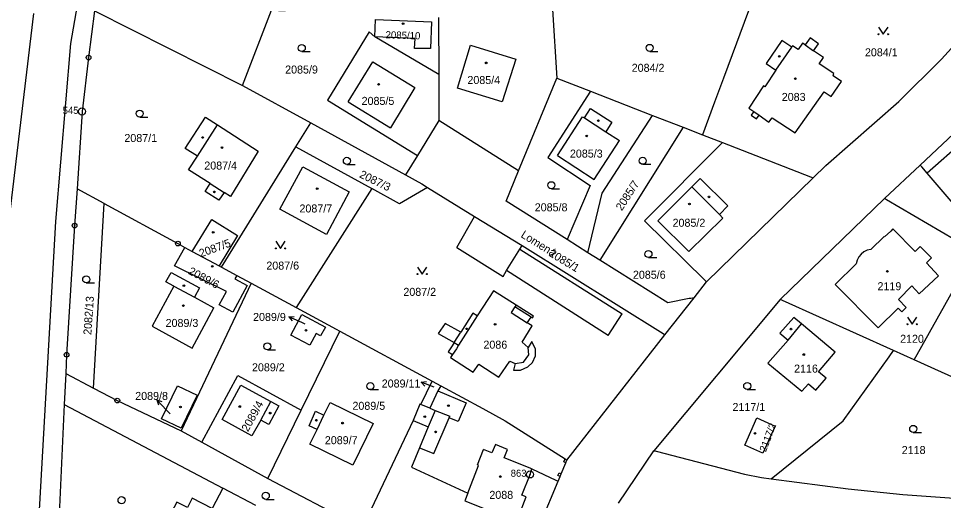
# Model space of a CAD drawing. Extents: x -733394 to -722299, y -1082822 to -1075049.
# Drawn here: x -729380.2 to -729183.7, y -1079517.1 to -1079414.8 of the extents above; entities that cross this region are included whole.
import ezdxf

# ---------------------------------------------------------------- set-up
doc = ezdxf.new("R2010")
doc.units = 0
for name, color, linetype in [('Hranice parcel', 7, 'Continuous'), ('Parcelní čísla', 7, 'Continuous'), ('Pop  PČ popisy', 7, 'Continuous'), ('Vnitřní kresba', 7, 'Continuous'), ('Značky bodu BP', 7, 'Continuous'), ('Značky budov', 7, 'Continuous'), ('Značky kultur', 7, 'Continuous')]:
    doc.layers.add(name, color=color, linetype=linetype)

msp = doc.modelspace()

# ---------------------------------------------------------------- linework, layer by layer
at = {"layer": 'Hranice parcel'}
for p, q in [((-729364.05, -1079413.13), (-729332.61, -1079428.97)), ((-729266.8, -1079412.88), (-729265.85, -1079427.44)), ((-729290.96, -1079414.55), (-729290.93, -1079426.68)), ((-729290.93, -1079426.68), (-729290.91, -1079436.43)), ((-729332.61, -1079428.97), (-729318.1, -1079436.94)), ((-729273.96, -1079447.11), (-729265.85, -1079427.44)), ((-729265.85, -1079427.44), (-729258.67, -1079430.23)), ((-729258.67, -1079430.23), (-729245.52, -1079435.34)), ((-729188.69, -1079445.89), (-729176.74, -1079434.68)), ((-729321.26, -1079442.04), (-729318.1, -1079436.94)), ((-729318.1, -1079436.94), (-729298, -1079447.97)), ((-729290.91, -1079436.43), (-729295.45, -1079443.82)), ((-729273.96, -1079447.11), (-729290.91, -1079436.43)), ((-729245.52, -1079435.34), (-729239.03, -1079437.86)), ((-729239.03, -1079437.86), (-729256.71, -1079466.06)), ((-729239.03, -1079437.86), (-729234.91, -1079439.46)), ((-729234.91, -1079439.46), (-729230.68, -1079441.11)), ((-729337.07, -1079467.54), (-729321.26, -1079442.04)), ((-729321.26, -1079442.04), (-729305.14, -1079450.86)), ((-729295.45, -1079443.82), (-729298, -1079447.97)), ((-729188.69, -1079445.89), (-729196.25, -1079452.97)), ((-729234.09, -1079470.67), (-729211.43, -1079448.59)), ((-729362, -1079454.02), (-729367.75, -1079450.89)), ((-729305.14, -1079450.86), (-729321.19, -1079476.12)), ((-729364.22, -1079493.2), (-729362, -1079454.02)), ((-729196.25, -1079452.97), (-729218.41, -1079474.43)), ((-729259.25, -1079464.47), (-729263.66, -1079461.7)), ((-729344.84, -1079463.34), (-729343.28, -1079464.19)), ((-729343.28, -1079464.19), (-729337.55, -1079467.28)), ((-729256.71, -1079466.06), (-729259.25, -1079464.47)), ((-729337.55, -1079467.28), (-729337.07, -1079467.54)), ((-729337.07, -1079467.54), (-729333.83, -1079469.29)), ((-729333.83, -1079469.29), (-729330.77, -1079470.94)), ((-729330.77, -1079470.94), (-729345.64, -1079502.26)), ((-729330.77, -1079470.94), (-729321.19, -1079476.12)), ((-729236.71, -1079474.03), (-729234.09, -1079470.67)), ((-729242.89, -1079481.93), (-729236.71, -1079474.03)), ((-729218.41, -1079474.43), (-729245.24, -1079506.49)), ((-729320.14, -1079497.86), (-729311.93, -1079481.12)), ((-729311.93, -1079481.12), (-729292.34, -1079491.7)), ((-729263.7, -1079508.5), (-729242.89, -1079481.93)), ((-729189.97, -1079487.21), (-729194.36, -1079485.24)), ((-729370.15, -1079490.08), (-729370.45, -1079496.65)), ((-729370.15, -1079490.08), (-729364.22, -1079493.2)), ((-729294.7, -1079496.7), (-729292.34, -1079491.7)), ((-729292.34, -1079491.7), (-729290.45, -1079492.72)), ((-729370.45, -1079496.65), (-729372.19, -1079533.57)), ((-729370.45, -1079496.65), (-729336.75, -1079514.44)), ((-729327.26, -1079512.37), (-729320.14, -1079497.86)), ((-729296.37, -1079500.06), (-729307.16, -1079522.9)), ((-729345.64, -1079502.26), (-729341.25, -1079504.67)), ((-729341.25, -1079504.67), (-729327.26, -1079512.37)), ((-729252.77, -1079517.61), (-729245.24, -1079506.49)), ((-729276.75, -1079539.45), (-729265.57, -1079512.93)), ((-729329.74, -1079518.14), (-729336.75, -1079514.44))]:
    msp.add_line(p, q, dxfattribs=at)
for points in [[(-729211.43, -1079448.59), (-729208.72, -1079445.94), (-729193.23, -1079432.36), (-729184.17, -1079423.38), (-729168.8, -1079406.4)], [(-729224.24, -1079410.58), (-729230.46, -1079427.41), (-729232.36, -1079432.55), (-729234.91, -1079439.46)], [(-729364.05, -1079413.13), (-729365.29, -1079423.06), (-729366.69, -1079434.51), (-729367.75, -1079450.89)], [(-729332.61, -1079428.97), (-729326.47, -1079413.01), (-729323.56, -1079413.14)], [(-729292.47, -1079415.48), (-729292.71, -1079421.11), (-729296.06, -1079421.11), (-729295.97, -1079419.01), (-729304.51, -1079418.64), (-729304.35, -1079414.97), (-729292.47, -1079415.48)], [(-729290.93, -1079426.68), (-729304.51, -1079418.64), (-729305.72, -1079417.63), (-729314.58, -1079432.11), (-729295.45, -1079443.82)], [(-729222.91, -1079435.31), (-729220.8, -1079436.79), (-729220.13, -1079435.88), (-729215.21, -1079439.07), (-729209.06, -1079430.31), (-729207.57, -1079431.32), (-729205.39, -1079428.16), (-729207.13, -1079426.96), (-729207.02, -1079426.46), (-729210.12, -1079424.39), (-729209.21, -1079423.07), (-729211.32, -1079421.61), (-729210.3, -1079420.13), (-729212.08, -1079418.9), (-729213.1, -1079420.38), (-729213.67, -1079419.99), (-729214.63, -1079421.39), (-729215.8, -1079420.58), (-729215.96, -1079420.84), (-729218.05, -1079419.42), (-729221.41, -1079424.35), (-729219.33, -1079425.77), (-729221.71, -1079429.26), (-729221.97, -1079429.06), (-729225.07, -1079433.81), (-729224.02, -1079434.54), (-729224.56, -1079435.31), (-729223.45, -1079436.09), (-729222.91, -1079435.31)], [(-729258.67, -1079430.23), (-729267.78, -1079444.26), (-729258.74, -1079450.18), (-729263.66, -1079461.7)], [(-729344.75, -1079442.35), (-729340.46, -1079435.71), (-729337.9, -1079437.37), (-729329.29, -1079442.94), (-729335.18, -1079452.53), (-729336.53, -1079451.67), (-729337.61, -1079453.35), (-729340.56, -1079451.47), (-729339.48, -1079449.78), (-729344.04, -1079446.87), (-729342.19, -1079444.01), (-729344.75, -1079442.35)], [(-729259.25, -1079464.47), (-729256.23, -1079451.82), (-729245.52, -1079435.34)], [(-729230.68, -1079441.11), (-729247.2, -1079457.7), (-729234.45, -1079470.32), (-729234.09, -1079470.67)], [(-729230.68, -1079441.11), (-729211.98, -1079448.37), (-729211.43, -1079448.59)], [(-729314.78, -1079460.63), (-729324.65, -1079455.25), (-729319.82, -1079446.27), (-729309.97, -1079451.57), (-729314.78, -1079460.63)], [(-729160.45, -1079446.43), (-729164.04, -1079450.73), (-729166.79, -1079448.51), (-729169.8, -1079451.72), (-729171.61, -1079449.72), (-729176.93, -1079454.26), (-729175.43, -1079456.02), (-729176.68, -1079457.09), (-729178.18, -1079455.33), (-729179.56, -1079456.5), (-729187.21, -1079447.61), (-729188.36, -1079446.27), (-729188.69, -1079445.89)], [(-729298, -1079447.97), (-729294.53, -1079449.88), (-729293.31, -1079450.63)], [(-729263.66, -1079461.7), (-729276.62, -1079453.57), (-729273.96, -1079447.11)], [(-729293.31, -1079450.63), (-729299.29, -1079454.07), (-729305.14, -1079450.86)], [(-729293.31, -1079450.63), (-729283.36, -1079456.78), (-729273.24, -1079462.96), (-729243.28, -1079481.62), (-729242.89, -1079481.93)], [(-729367.75, -1079450.89), (-729368.26, -1079458.73), (-729369.96, -1079486.12), (-729370.15, -1079490.08)], [(-729362, -1079454.02), (-729346.33, -1079462.54), (-729344.84, -1079463.34)], [(-729169.72, -1079468.53), (-729195.82, -1079453.22), (-729196.25, -1079452.97)], [(-729343.28, -1079464.19), (-729339.11, -1079457.45), (-729333.67, -1079460.82), (-729337.55, -1079467.28)], [(-729189.75, -1079464.22), (-729194.49, -1079459.42), (-729194.92, -1079459.9), (-729196.26, -1079461.14), (-729196.36, -1079461.03), (-729199.19, -1079463.76), (-729199.93, -1079463.96), (-729200.62, -1079464.31), (-729201.23, -1079464.8), (-729201.7, -1079465.38), (-729202.05, -1079466.07), (-729202.25, -1079466.81), (-729206.71, -1079471.22), (-729197.64, -1079480.4), (-729193.33, -1079476.27), (-729192.61, -1079477.02), (-729191.66, -1079476.11), (-729193.32, -1079474.39), (-729190.46, -1079471.5), (-729188.87, -1079473.19), (-729184.8, -1079469.35), (-729187.37, -1079466.62), (-729186.31, -1079465.57), (-729188.72, -1079463.16), (-729189.75, -1079464.22)], [(-729333.83, -1079469.29), (-729334.21, -1079469.99), (-729331.58, -1079471.4), (-729334.65, -1079477.09), (-729337.54, -1079475.53), (-729336.03, -1079472.73), (-729347.05, -1079467.23), (-729344.84, -1079463.34)], [(-729236.71, -1079474.03), (-729237.4, -1079474.16), (-729237.73, -1079474.22), (-729242.31, -1079475.09), (-729256.71, -1079466.06)], [(-729189.97, -1079487.21), (-729178.54, -1079466.91), (-729171.45, -1079471.31), (-729170.24, -1079469.36), (-729169.72, -1079468.53)], [(-729286.26, -1079481.36), (-729289.6, -1079479.52), (-729291.07, -1079481.63), (-729287.63, -1079483.5), (-729288.11, -1079484.25), (-729288.92, -1079485.5), (-729288, -1079486.09), (-729288.4, -1079486.72), (-729283.63, -1079489.82), (-729282.44, -1079488.12), (-729278.18, -1079490.87), (-729275.83, -1079487.51), (-729274.71, -1079488.02), (-729275.08, -1079489.37), (-729273.55, -1079489.42), (-729272.02, -1079488.68), (-729271.01, -1079487.78), (-729270.4, -1079486.35), (-729270.4, -1079484.93), (-729271.13, -1079483.34), (-729271.93, -1079484.58), (-729273.21, -1079483.49), (-729271.09, -1079479.99), (-729272.13, -1079479.34), (-729271.28, -1079478.12), (-729271.03, -1079478.28), (-729270.82, -1079477.94), (-729274.52, -1079475.59), (-729279.31, -1079472.55), (-729282.74, -1079477.9), (-729283.66, -1079477.31), (-729286.26, -1079481.36)], [(-729321.19, -1079476.12), (-729312.72, -1079480.69), (-729311.93, -1079481.12)], [(-729194.36, -1079485.24), (-729217.95, -1079474.63), (-729218.41, -1079474.43)], [(-729322.37, -1079481.98), (-729319.98, -1079477.57), (-729315, -1079480.28), (-729316.01, -1079482.12), (-729316.98, -1079481.61), (-729318.32, -1079484.13), (-729322.37, -1079481.98)], [(-729221.05, -1079487.91), (-729213.79, -1079493.89), (-729212.43, -1079492.29), (-729210.82, -1079493.65), (-729208.67, -1079491.11), (-729210.28, -1079489.74), (-729206.74, -1079485.55), (-729213.89, -1079479.59), (-729215.5, -1079478.25), (-729218.46, -1079481.57), (-729216.74, -1079483), (-729221.05, -1079487.91)], [(-729220.32, -1079512.43), (-729205.05, -1079500.12), (-729195.3, -1079486.54), (-729194.36, -1079485.24)], [(-729169.93, -1079496.28), (-729170.33, -1079496.03), (-729189.97, -1079487.21)], [(-729341.25, -1079504.67), (-729333.57, -1079490.53), (-729320.14, -1079497.86)], [(-729364.22, -1079493.2), (-729359.19, -1079495.85), (-729345.64, -1079502.26)], [(-729345.66, -1079501.74), (-729349.82, -1079499.73), (-729346.39, -1079492.69), (-729342.25, -1079494.68), (-729345.66, -1079501.74)], [(-729290.45, -1079492.72), (-729291.1, -1079493.76), (-729292.8, -1079497.47), (-729294.7, -1079496.7)], [(-729290.45, -1079492.72), (-729281.57, -1079497.5), (-729276.83, -1079500.15), (-729264.09, -1079508.19), (-729263.7, -1079508.5)], [(-729316.78, -1079502.01), (-729318.48, -1079501.18), (-729317.13, -1079498.08), (-729315.3, -1079498.97), (-729313.99, -1079496.26), (-729304.87, -1079500.69), (-729309.19, -1079509.54), (-729318.3, -1079505.13), (-729316.78, -1079502.01)], [(-729294.7, -1079496.7), (-729294.91, -1079496.61), (-729296.37, -1079500.06)], [(-729219.47, -1079501.25), (-729222.08, -1079507.04), (-729225.95, -1079505.3), (-729223.35, -1079499.51), (-729219.47, -1079501.25)], [(-729296.37, -1079500.06), (-729293.15, -1079501.42), (-729295.04, -1079505.85), (-729296.73, -1079510), (-729290.26, -1079512.98), (-729284.78, -1079515.5), (-729285.42, -1079517.14), (-729275.29, -1079521.13), (-729274.91, -1079520.18), (-729273.98, -1079520.54), (-729272.33, -1079516.25), (-729273.26, -1079515.9), (-729271.54, -1079511.52), (-729271.13, -1079510.35), (-729266.03, -1079512.74), (-729265.57, -1079512.93)], [(-729245.24, -1079506.49), (-729244.76, -1079506.62), (-729225.99, -1079511.48), (-729222.4, -1079512.16), (-729220.32, -1079512.43)], [(-729265.57, -1079512.93), (-729265.15, -1079511.95), (-729264.92, -1079511.39), (-729263.93, -1079509.05), (-729263.7, -1079508.5)], [(-729327.26, -1079512.37), (-729308.6, -1079522.12), (-729307.16, -1079522.9)], [(-729220.32, -1079512.43), (-729203.96, -1079514.6), (-729192.34, -1079515.78), (-729177.48, -1079516.81), (-729176.8, -1079516.88)], [(-729336.75, -1079514.44), (-729339.07, -1079518.73), (-729343.26, -1079516.56), (-729344.29, -1079518.56), (-729346.57, -1079517.44), (-729351.09, -1079525.87), (-729359.15, -1079540.9)]]:
    msp.add_lwpolyline(points, dxfattribs=at)
at = {"layer": 'Pop  PČ popisy'}
for p, q in [((-729322.74, -1079478.09), (-729321.62, -1079478.04)), ((-729320, -1079479.31), (-729322.74, -1079478.09)), ((-729322.74, -1079478.09), (-729322.03, -1079478.95)), ((-729319.28, -1079479.62), (-729320, -1079479.31)), ((-729294.65, -1079491.92), (-729293.54, -1079491.83)), ((-729291.87, -1079493.04), (-729294.65, -1079491.92)), ((-729294.65, -1079491.92), (-729293.91, -1079492.76)), ((-729348.72, -1079497.86), (-729350.81, -1079495.7)), ((-729350.81, -1079495.7), (-729349.75, -1079496.07)), ((-729350.81, -1079495.7), (-729350.47, -1079496.77)), ((-729347.98, -1079498.64), (-729348.72, -1079497.86))]:
    msp.add_line(p, q, dxfattribs=at)
at = {"layer": 'Vnitřní kresba'}
for p, q in [((-729369.04, -1079420.06), (-729361.44, -1079376.62)), ((-729377, -1079413.71), (-729382.05, -1079455.79)), ((-729372.23, -1079457.88), (-729369.04, -1079420.06)), ((-729286.96, -1079429.55), (-729284.16, -1079420.47)), ((-729284.16, -1079420.47), (-729274.58, -1079423.42)), ((-729219.33, -1079425.77), (-729215.96, -1079420.84)), ((-729213.1, -1079420.38), (-729211.32, -1079421.61)), ((-729310.14, -1079432.49), (-729304.92, -1079423.96)), ((-729304.92, -1079423.96), (-729296.01, -1079429.41)), ((-729274.58, -1079423.42), (-729277.47, -1079432.49)), ((-729296.01, -1079429.41), (-729301.19, -1079437.97)), ((-729277.47, -1079432.49), (-729286.96, -1079429.55)), ((-729310.14, -1079432.49), (-729301.19, -1079437.97)), ((-729260, -1079435.89), (-729258.67, -1079433.85)), ((-729258.67, -1079433.85), (-729254.14, -1079436.78)), ((-729224.02, -1079434.54), (-729222.91, -1079435.31)), ((-729265.72, -1079443.82), (-729260.4, -1079435.63)), ((-729260.4, -1079435.63), (-729260, -1079435.89)), ((-729260, -1079435.89), (-729255.47, -1079438.82)), ((-729254.14, -1079436.78), (-729255.47, -1079438.82)), ((-729342.19, -1079444.01), (-729337.9, -1079437.37)), ((-729255.47, -1079438.82), (-729252.57, -1079440.7)), ((-729257.92, -1079448.93), (-729252.57, -1079440.7)), ((-729179.45, -1079440.84), (-729187.21, -1079447.61)), ((-729265.72, -1079443.82), (-729257.92, -1079448.93)), ((-729237.19, -1079450.49), (-729235.39, -1079448.7)), ((-729235.39, -1079448.7), (-729229.52, -1079454.56)), ((-729339.48, -1079449.78), (-729336.53, -1079451.67)), ((-729244.38, -1079457.71), (-729237.19, -1079450.49)), ((-729237.19, -1079450.49), (-729231.32, -1079456.36)), ((-729229.52, -1079454.56), (-729231.32, -1079456.36)), ((-729231.32, -1079456.36), (-729230.6, -1079457.13)), ((-729376.42, -1079531.8), (-729372.23, -1079457.88)), ((-729287.12, -1079463.4), (-729283.36, -1079456.78)), ((-729237.85, -1079464.23), (-729244.38, -1079457.71)), ((-729230.6, -1079457.13), (-729237.85, -1079464.23)), ((-729287.12, -1079463.4), (-729277.28, -1079469.49)), ((-729276.51, -1079468.24), (-729273.71, -1079463.72)), ((-729273.71, -1079463.72), (-729273.24, -1079462.96)), ((-729273.71, -1079463.72), (-729252, -1079477.42)), ((-729277.28, -1079469.49), (-729276.51, -1079468.24)), ((-729254.92, -1079482.02), (-729276.51, -1079468.24)), ((-729348.86, -1079470.67), (-729347.78, -1079468.67)), ((-729347.78, -1079468.67), (-729341.74, -1079471.93)), ((-729347.16, -1079471.59), (-729351.79, -1079480.08)), ((-729347.16, -1079471.59), (-729348.86, -1079470.67)), ((-729347.16, -1079471.59), (-729342.82, -1079473.93)), ((-729341.74, -1079471.93), (-729342.82, -1079473.93)), ((-729342.82, -1079473.93), (-729338.67, -1079476.17)), ((-729343.27, -1079484.73), (-729338.67, -1079476.17)), ((-729274.74, -1079475.93), (-729275.54, -1079477.19)), ((-729274.52, -1079475.59), (-729274.74, -1079475.93)), ((-729271.28, -1079478.12), (-729274.74, -1079475.93)), ((-729282.74, -1079477.9), (-729286.71, -1079484.09)), ((-729275.54, -1079477.19), (-729272.13, -1079479.34)), ((-729254.92, -1079482.02), (-729252, -1079477.42)), ((-729351.79, -1079480.08), (-729343.27, -1079484.73)), ((-729216.74, -1079483), (-729213.89, -1079479.59)), ((-729287.63, -1079483.5), (-729286.26, -1079481.36)), ((-729287.63, -1079483.5), (-729286.71, -1079484.09)), ((-729286.71, -1079484.09), (-729287.19, -1079484.84)), ((-729287.19, -1079484.84), (-729288, -1079486.09)), ((-729272.91, -1079487.69), (-729271.77, -1079486.13)), ((-729271.77, -1079486.13), (-729271.93, -1079484.58)), ((-729274.71, -1079488.02), (-729272.91, -1079487.69)), ((-729336.95, -1079499.9), (-729332.97, -1079492.57)), ((-729332.97, -1079492.57), (-729326.61, -1079496.03)), ((-729291.1, -1079493.76), (-729285.11, -1079496.35)), ((-729328.73, -1079500.02), (-729326.61, -1079496.03)), ((-729324.87, -1079496.98), (-729327.03, -1079500.93)), ((-729326.61, -1079496.03), (-729324.87, -1079496.98)), ((-729291.66, -1079497.93), (-729293.15, -1079501.42)), ((-729292.8, -1079497.47), (-729291.66, -1079497.93)), ((-729291.66, -1079497.93), (-729288.6, -1079499.18)), ((-729285.11, -1079496.35), (-729286.8, -1079500.32)), ((-729330.63, -1079503.33), (-729336.95, -1079499.9)), ((-729316.78, -1079502.01), (-729315.3, -1079498.97)), ((-729291.94, -1079507.08), (-729288.74, -1079499.5)), ((-729288.74, -1079499.5), (-729288.6, -1079499.18)), ((-729286.8, -1079500.32), (-729288.74, -1079499.5)), ((-729328.73, -1079500.02), (-729330.63, -1079503.33)), ((-729327.03, -1079500.93), (-729328.73, -1079500.02)), ((-729278.9, -1079505.17), (-729279.62, -1079506.97)), ((-729276.32, -1079506.2), (-729278.9, -1079505.17)), ((-729295.04, -1079505.85), (-729291.94, -1079507.08)), ((-729282.73, -1079509.51), (-729281.45, -1079506.24)), ((-729279.62, -1079506.97), (-729281.45, -1079506.24)), ((-729277.04, -1079508), (-729276.32, -1079506.2)), ((-729284.78, -1079515.5), (-729282.48, -1079509.65)), ((-729282.48, -1079509.65), (-729282.73, -1079509.51)), ((-729271.13, -1079510.35), (-729277.04, -1079508)), ((-729264.39, -1079508.86), (-729264.09, -1079508.19)), ((-729263.93, -1079509.05), (-729264.39, -1079508.86)), ((-729265.61, -1079511.75), (-729265.38, -1079511.2)), ((-729265.38, -1079511.2), (-729264.92, -1079511.39)), ((-729265.15, -1079511.95), (-729265.61, -1079511.75))]:
    msp.add_line(p, q, dxfattribs=at)
at = {"layer": 'Značky bodu BP'}
for centre, radius in [((-729365.29, -1079423.06), 0.5), ((-729365.29, -1079423.06), 0.0303), ((-729366.69, -1079434.51), 0.75), ((-729366.69, -1079434.51), 0.03), ((-729368.26, -1079458.73), 0.5), ((-729368.26, -1079458.73), 0.0303), ((-729346.33, -1079462.54), 0.5), ((-729346.33, -1079462.54), 0.0303), ((-729369.96, -1079486.12), 0.5), ((-729369.96, -1079486.12), 0.0303), ((-729359.19, -1079495.85), 0.5), ((-729359.19, -1079495.85), 0.0303), ((-729271.54, -1079511.52), 0.75), ((-729271.54, -1079511.52), 0.03)]:
    msp.add_circle(centre, radius, dxfattribs=at)
at = {"layer": 'Značky budov'}
for centre in [(-729298.49, -1079415.87), (-729218.61, -1079422.81), (-729280.85, -1079424.19), (-729303.69, -1079428.75), (-729215.19, -1079427.55), (-729257.02, -1079436.46), (-729341.06, -1079440.03), (-729259.5, -1079439.71), (-729336.96, -1079442.16), (-729316.74, -1079450.88), (-729338.58, -1079451.56), (-729233.54, -1079452.63), (-729237.69, -1079454.13), (-729338.82, -1079460.15), (-729339.02, -1079467.37), (-729195.65, -1079468.44), (-729345.05, -1079471.46), (-729345.17, -1079475.71), (-729278.96, -1079479.69), (-729319.13, -1079480.93), (-729284.99, -1079480.63), (-729216.11, -1079480.69), (-729213.41, -1079486.09), (-729345.78, -1079497.2), (-729333.18, -1079497.12), (-729288.86, -1079496.94), (-729326.72, -1079498.51), (-729316.92, -1079500.02), (-729293.9, -1079499.26), (-729311.36, -1079500.64), (-729291.59, -1079502.5), (-729223.78, -1079502.82), (-729277.86, -1079511.97)]:
    msp.add_circle(centre, 0.175, dxfattribs=at)
at = {"layer": 'Značky kultur'}
for p, q in [((-729320.02, -1079421.8), (-729318.27, -1079421.8)), ((-729246.13, -1079421.77), (-729244.38, -1079421.77)), ((-729354.44, -1079435.71), (-729352.69, -1079435.71)), ((-729310.43, -1079445.73), (-729308.68, -1079445.73)), ((-729247.61, -1079445.72), (-729245.86, -1079445.72)), ((-729267.01, -1079450.91), (-729265.26, -1079450.91)), ((-729246.39, -1079465.51), (-729244.64, -1079465.51)), ((-729365.79, -1079470.89), (-729364.04, -1079470.89)), ((-729327.32, -1079485.1), (-729325.57, -1079485.1)), ((-729305.46, -1079493.53), (-729303.71, -1079493.53)), ((-729225.41, -1079493.51), (-729223.66, -1079493.51)), ((-729190.16, -1079502.61), (-729188.41, -1079502.61)), ((-729327.66, -1079516.81), (-729325.91, -1079516.81))]:
    msp.add_line(p, q, dxfattribs=at)
for points in [[(-729197.51, -1079416.63), (-729196.51, -1079418.13), (-729195.51, -1079416.63)], [(-729325.53, -1079462.05), (-729324.53, -1079463.55), (-729323.53, -1079462.05)], [(-729295.46, -1079467.51), (-729294.46, -1079469.01), (-729293.46, -1079467.51)], [(-729191.41, -1079478.16), (-729190.41, -1079479.66), (-729189.41, -1079478.16)]]:
    msp.add_lwpolyline(points, dxfattribs=at)
for centre, radius in [((-729197.51, -1079418.13), 0.1), ((-729195.51, -1079418.13), 0.1), ((-729320.02, -1079421.05), 0.75), ((-729246.13, -1079421.02), 0.75), ((-729354.44, -1079434.96), 0.75), ((-729310.43, -1079444.98), 0.75), ((-729247.61, -1079444.97), 0.75), ((-729267.01, -1079450.16), 0.75), ((-729325.53, -1079463.55), 0.1), ((-729323.53, -1079463.55), 0.1), ((-729246.39, -1079464.76), 0.75), ((-729365.79, -1079470.14), 0.75), ((-729295.46, -1079469.01), 0.1), ((-729293.46, -1079469.01), 0.1), ((-729191.41, -1079479.66), 0.1), ((-729189.41, -1079479.66), 0.1), ((-729327.32, -1079484.35), 0.75), ((-729305.46, -1079492.78), 0.75), ((-729225.41, -1079492.76), 0.75), ((-729190.16, -1079501.86), 0.75), ((-729327.66, -1079516.06), 0.75), ((-729358.29, -1079516.99), 0.75)]:
    msp.add_circle(centre, radius, dxfattribs=at)

# ---------------------------------------------------------------- texts
at = {"layer": 'Parcelní čísla'}
for s, height, rotation, p in [('2085/10', 1.53, 358, (-729302.25, -1079418.97)), ('2087/3', 1.7, 334, (-729307.92, -1079448.42)), ('2085/7', 1.7, 57, (-729252.05, -1079455.7)), ('2087/5', 1.7, 20, (-729341.46, -1079465.48)), ('2085/1', 1.7, 329, (-729267.66, -1079465.08)), ('2089/6', 1.7, 332, (-729344.27, -1079468.91)), ('2082/13', 1.7, 86, (-729364.72, -1079481.96)), ('2089/4', 1.7, 61, (-729331.45, -1079502.6)), ('2117/2', 1.53, 69, (-729221.46, -1079506.85))]:
    msp.add_text(s, height=height, rotation=rotation, dxfattribs=at).set_placement(p)
for s, p in [('2084/1', (-729200.42, -1079422.8)), ('2085/9', (-729323.55, -1079426.46)), ('2084/2', (-729249.95, -1079426.09)), ('2085/4', (-729284.84, -1079428.68)), ('2083', (-729218.08, -1079432.27)), ('2085/5', (-729307.31, -1079433.11)), ('2087/1', (-729357.69, -1079440.99)), ('2085/3', (-729263.07, -1079444.29)), ('2087/4', (-729340.72, -1079446.83)), ('2087/7', (-729320.51, -1079455.94)), ('2085/8', (-729270.54, -1079455.69)), ('2085/2', (-729241.27, -1079458.97)), ('2087/6', (-729327.54, -1079468.06)), ('2085/6', (-729249.69, -1079470)), ('2087/2', (-729298.44, -1079473.63)), ('2119', (-729197.75, -1079472.44)), ('2089/9', (-729330.36, -1079478.96)), ('2089/3', (-729348.94, -1079480.23)), ('2120', (-729192.95, -1079483.59)), ('2086', (-729281.44, -1079484.84)), ('2089/2', (-729330.59, -1079489.64)), ('2116', (-729215.46, -1079489.92)), ('2089/11', (-729303.04, -1079493.08)), ('2089/8', (-729355.39, -1079495.72)), ('2089/5', (-729309.26, -1079497.81)), ('2117/1', (-729228.55, -1079498.07)), ('2089/7', (-729315.12, -1079505.11)), ('2118', (-729192.6, -1079507.2)), ('2088', (-729280.18, -1079516.71))]:
    msp.add_text(s, height=1.7, dxfattribs=at).set_placement(p)
at = {"layer": 'Pop  PČ popisy'}
msp.add_text('Lomená', height=1.7, rotation=328, dxfattribs=at).set_placement((-729273.64, -1079461.08))
at = {"layer": 'Značky bodu BP'}
for s, p in [('545', (-729370.79, -1079435.01)), ('863', (-729275.64, -1079512.02))]:
    msp.add_text(s, height=1.5, dxfattribs=at).set_placement(p)

doc.saveas('drawing.dxf')
